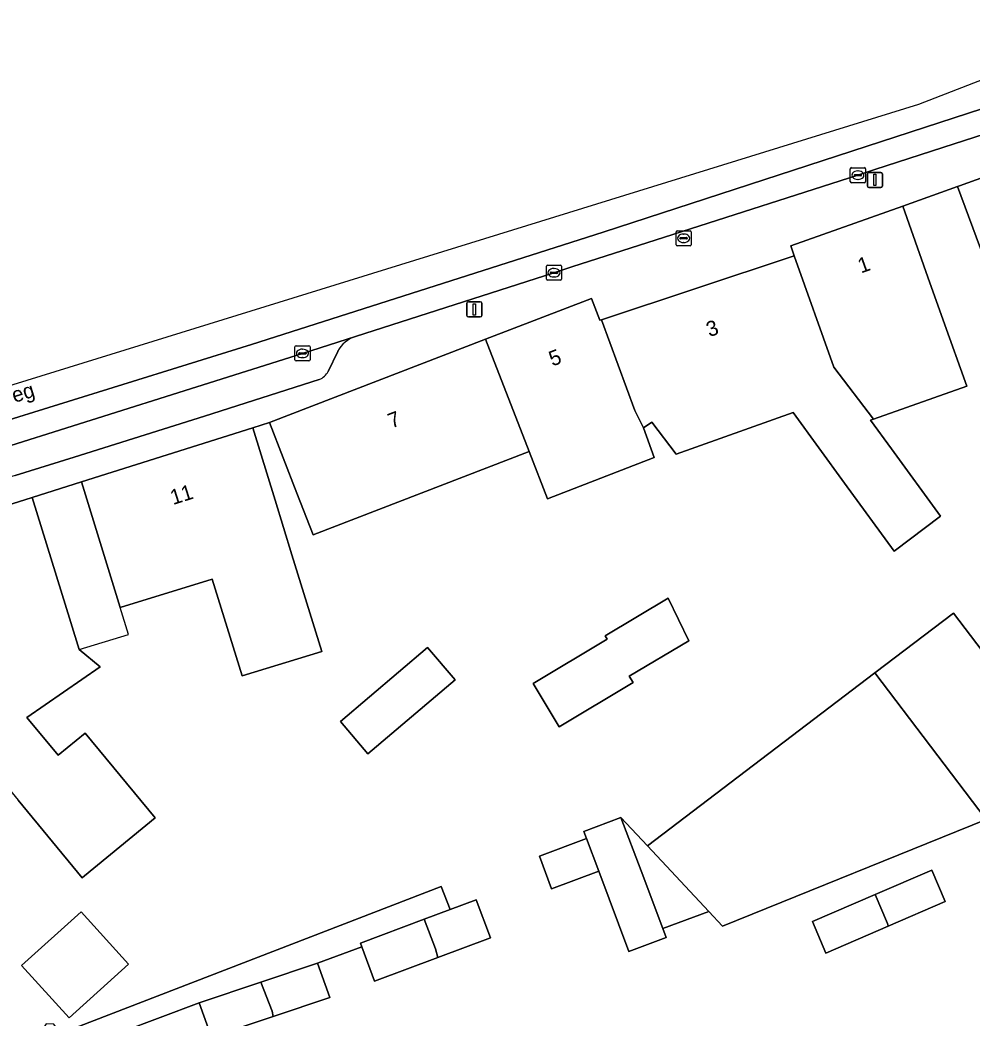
# Model space of a CAD drawing. Extents: x 159053 to 160042, y 380449 to 381423.
# Drawn here: x 159611.3 to 159674.3, y 381293.8 to 381359.9 of the extents above; entities that cross this region are included whole.
import ezdxf

# ---------------------------------------------------------------- set-up
doc = ezdxf.new("R2010")
doc.units = 0
for name, color, linetype in [('IMGEO_Brandkraan', 7, 'Continuous'), ('IMGEO_Erf', 7, 'Continuous'), ('IMGEO_Kolk', 7, 'Continuous'), ('IMGEO_Lichtmast', 7, 'Continuous'), ('IMGEO_Openbare_ruimte_label', 7, 'Continuous'), ('IMGEO_Pand', 7, 'Continuous'), ('IMGEO_Pand_nummerreeks', 7, 'Continuous'), ('IMGEO_Pand_overbouw', 7, 'Continuous'), ('IMGEO_Parkeervlak_open', 7, 'Continuous'), ('IMGEO_Rijbaan_lokaal_gesloten', 7, 'Continuous'), ('IMGEO_Voetpad_open', 7, 'Continuous')]:
    doc.layers.add(name, color=color, linetype=linetype)

msp = doc.modelspace()

# ---------------------------------------------------------------- linework, layer by layer
at = {"layer": 'IMGEO_Brandkraan'}
for p, q in [((159654.722, 381345.019), (159654.722, 381345.871)), ((159654.797, 381345.945), (159655.649, 381345.945)), ((159654.981, 381345.439), (159654.981, 381345.451)), ((159655.419, 381345.402), (159655.021, 381345.402)), ((159655.024, 381345.488), (159655.422, 381345.488)), ((159655.21, 381345.725), (159655.235, 381345.725)), ((159655.465, 381345.451), (159655.465, 381345.439)), ((159655.723, 381345.871), (159655.723, 381345.019)), ((159655.649, 381344.945), (159654.797, 381344.945)), ((159655.233, 381345.165), (159655.208, 381345.165))]:
    msp.add_line(p, q, dxfattribs=at)
for points in [[(159654.722, 381345.019), (159654.722, 381345.871)], [(159654.797, 381345.945), (159655.649, 381345.945)], [(159655.723, 381345.871), (159655.723, 381345.019)], [(159655.649, 381344.945), (159654.797, 381344.945)]]:
    msp.add_lwpolyline(points, dxfattribs=at)
for centre, radius, start, end in [((159654.799, 381345.869), 0.0765, 91.55205, 178.44795), ((159654.799, 381345.869), 0.0765, 91.55205, 178.44795), ((159655.021, 381345.448), 0.0403, 85.87752, 175.75265), ((159655.018, 381345.438), 0.0366, 178.93798, 274.71019), ((159655.422, 381345.445), 0.043, 264.86636, 352.45326), ((159655.426, 381345.45), 0.0386, 1.73085, 96.63898), ((159655.647, 381345.869), 0.0765, 1.55205, 88.44795), ((159655.647, 381345.869), 0.0765, 1.55205, 88.44795), ((159654.799, 381345.021), 0.0765, 181.55205, 268.44795), ((159654.799, 381345.021), 0.0765, 181.55205, 268.44795), ((159655.647, 381345.021), 0.0765, 271.55205, 358.44795), ((159655.647, 381345.021), 0.0765, 271.55205, 358.44795)]:
    msp.add_arc(centre, radius, start, end, dxfattribs=at)
for centre, major_axis, ratio, start_param, end_param in [((159655.209, 381345.445), (-0.387, 0.002), 0.722429, 4.712389, 7.853982), ((159655.234, 381345.445), (-0.39, 0.002), 0.717154, 1.570796, 4.712389)]:
    msp.add_ellipse(centre, major_axis=major_axis, ratio=ratio, start_param=start_param, end_param=end_param, dxfattribs=at)
at = {"layer": 'IMGEO_Erf'}
for points in [[(159675.073, 381344.179), (159673.34, 381348.869), (159669.711, 381347.575), (159671.385, 381342.864), (159672.395, 381340.023), (159673.944, 381335.665), (159667.785, 381333.477), (159667.593, 381333.409), (159668.972, 381331.514), (159672.218, 381327.055), (159669.14, 381324.731), (159665.854, 381329.244), (159662.461, 381333.905), (159654.727, 381331.156), (159653.126, 381333.282), (159652.57, 381332.908), (159653.271, 381330.941), (159646.216, 381328.201), (159644.996, 381331.342), (159630.72, 381325.811), (159629.645, 381328.588), (159627.838, 381333.25), (159626.721, 381332.894), (159628.195, 381328.117), (159629.311, 381324.5), (159631.283, 381318.11), (159626.009, 381316.492), (159624.037, 381322.883), (159617.951, 381321.001), (159615.385, 381329.317), (159612.131, 381328.291), (159614.685, 381320.012), (159615.233, 381318.234), (159616.629, 381317.077), (159611.785, 381313.732), (159613.844, 381311.229), (159615.637, 381312.704), (159620.255, 381307.091), (159615.59, 381303.253), (159615.438, 381303.128), (159611.211, 381308.257)], [(159639.187, 381302.555), (159639.78, 381301.021), (159641.494, 381301.665), (159642.438, 381299.152), (159638.961, 381297.847), (159634.783, 381296.278), (159633.927, 381298.559), (159631.013, 381297.466), (159631.824, 381295.195), (159628.064, 381293.942), (159623.993, 381292.585), (159623.182, 381294.856), (159612.853, 381290.974)], [(159614.013, 381292.829), (159639.187, 381302.555)]]:
    msp.add_lwpolyline(points, dxfattribs=at)
for points in [[(159646.984, 381313.116), (159645.271, 381315.977), (159650.167, 381318.908), (159650.034, 381319.129), (159654.209, 381321.628), (159655.556, 381318.813), (159651.63, 381316.463), (159651.88, 381316.046)], [(159649.604, 381303.564), (159646.492, 381302.393), (159645.678, 381304.555), (159648.79, 381305.727), (159648.613, 381306.196), (159651.07, 381307.12), (159652.836, 381305.229), (159667.865, 381316.682), (159673.065, 381320.636), (159677.277, 381315.096), (159680.168, 381317.294), (159684.996, 381310.944), (159675.242, 381306.98), (159657.79, 381299.925), (159656.879, 381300.901), (159653.842, 381299.757), (159654.062, 381299.172), (159652.124, 381298.443), (159651.605, 381298.248)], [(159632.526, 381313.471), (159638.289, 381318.366), (159640.102, 381316.232), (159634.339, 381311.337)], [(159671.629, 381303.623), (159672.524, 381301.548), (159668.756, 381299.923), (159664.634, 381298.146), (159663.74, 381300.221), (159667.899, 381302.015)], [(159614.566, 381293.853), (159611.433, 381297.318), (159615.374, 381300.881), (159618.507, 381297.417)]]:
    msp.add_lwpolyline(points, close=True, dxfattribs=at)
at = {"layer": 'IMGEO_Kolk'}
for p, q in [((159666.248, 381349.192), (159666.248, 381350.044)), ((159666.323, 381350.118), (159667.175, 381350.118)), ((159667.249, 381350.044), (159667.249, 381349.192)), ((159666.507, 381349.612), (159666.507, 381349.624)), ((159666.945, 381349.575), (159666.547, 381349.575)), ((159666.55, 381349.661), (159666.948, 381349.661)), ((159666.736, 381349.898), (159666.761, 381349.898)), ((159666.991, 381349.624), (159666.991, 381349.612)), ((159667.175, 381349.118), (159666.323, 381349.118)), ((159666.759, 381349.338), (159666.734, 381349.338)), ((159646.149, 381342.738), (159646.149, 381343.59)), ((159646.224, 381343.664), (159647.076, 381343.664)), ((159646.637, 381343.444), (159646.662, 381343.444)), ((159647.15, 381343.59), (159647.15, 381342.738)), ((159646.408, 381343.158), (159646.408, 381343.17)), ((159646.846, 381343.121), (159646.448, 381343.121)), ((159646.451, 381343.207), (159646.849, 381343.207)), ((159646.66, 381342.884), (159646.635, 381342.884)), ((159646.892, 381343.17), (159646.892, 381343.158)), ((159647.076, 381342.664), (159646.224, 381342.664)), ((159629.508, 381337.4), (159629.508, 381338.252)), ((159629.583, 381338.326), (159630.435, 381338.326)), ((159630.509, 381338.252), (159630.509, 381337.4)), ((159629.767, 381337.82), (159629.767, 381337.832)), ((159630.205, 381337.783), (159629.807, 381337.783)), ((159629.81, 381337.869), (159630.208, 381337.869)), ((159630.019, 381337.546), (159629.994, 381337.546)), ((159629.996, 381338.106), (159630.021, 381338.106)), ((159630.251, 381337.832), (159630.251, 381337.82)), ((159630.435, 381337.326), (159629.583, 381337.326))]:
    msp.add_line(p, q, dxfattribs=at)
for points in [[(159666.248, 381349.192), (159666.248, 381350.044)], [(159666.323, 381350.118), (159667.175, 381350.118)], [(159667.249, 381350.044), (159667.249, 381349.192)], [(159667.175, 381349.118), (159666.323, 381349.118)], [(159646.149, 381342.738), (159646.149, 381343.59)], [(159646.224, 381343.664), (159647.076, 381343.664)], [(159647.15, 381343.59), (159647.15, 381342.738)], [(159647.076, 381342.664), (159646.224, 381342.664)], [(159629.508, 381337.4), (159629.508, 381338.252)], [(159629.583, 381338.326), (159630.435, 381338.326)], [(159630.509, 381338.252), (159630.509, 381337.4)], [(159630.435, 381337.326), (159629.583, 381337.326)]]:
    msp.add_lwpolyline(points, dxfattribs=at)
for centre, radius, start, end in [((159666.325, 381350.042), 0.0765, 91.55205, 178.44795), ((159666.325, 381350.042), 0.0765, 91.55205, 178.44795), ((159667.173, 381350.042), 0.0765, 1.55205, 88.44795), ((159667.173, 381350.042), 0.0765, 1.55205, 88.44795), ((159666.547, 381349.621), 0.0403, 85.87752, 175.75265), ((159666.544, 381349.611), 0.0366, 178.93798, 274.71019), ((159666.948, 381349.618), 0.043, 264.86636, 352.45326), ((159666.952, 381349.623), 0.0386, 1.73085, 96.63898), ((159666.325, 381349.194), 0.0765, 181.55205, 268.44795), ((159666.325, 381349.194), 0.0765, 181.55205, 268.44795), ((159667.173, 381349.194), 0.0765, 271.55205, 358.44795), ((159667.173, 381349.194), 0.0765, 271.55205, 358.44795), ((159646.226, 381343.588), 0.0765, 91.55205, 178.44795), ((159646.226, 381343.588), 0.0765, 91.55205, 178.44795), ((159647.074, 381343.588), 0.0765, 1.55205, 88.44795), ((159647.074, 381343.588), 0.0765, 1.55205, 88.44795), ((159646.448, 381343.167), 0.0403, 85.87752, 175.75265), ((159646.445, 381343.157), 0.0366, 178.93798, 274.71019), ((159646.849, 381343.164), 0.043, 264.86636, 352.45326), ((159646.853, 381343.169), 0.0386, 1.73085, 96.63898), ((159646.226, 381342.74), 0.0765, 181.55205, 268.44795), ((159646.226, 381342.74), 0.0765, 181.55205, 268.44795), ((159647.074, 381342.74), 0.0765, 271.55205, 358.44795), ((159647.074, 381342.74), 0.0765, 271.55205, 358.44795), ((159629.585, 381338.25), 0.0765, 91.55205, 178.44795), ((159629.585, 381338.25), 0.0765, 91.55205, 178.44795), ((159630.433, 381338.25), 0.0765, 1.55205, 88.44795), ((159630.433, 381338.25), 0.0765, 1.55205, 88.44795), ((159629.807, 381337.829), 0.0403, 85.87752, 175.75265), ((159629.804, 381337.819), 0.0366, 178.93798, 274.71019), ((159630.208, 381337.826), 0.043, 264.86636, 352.45326), ((159630.212, 381337.831), 0.0386, 1.73085, 96.63898), ((159629.585, 381337.402), 0.0765, 181.55205, 268.44795), ((159629.585, 381337.402), 0.0765, 181.55205, 268.44795), ((159630.433, 381337.402), 0.0765, 271.55205, 358.44795), ((159630.433, 381337.402), 0.0765, 271.55205, 358.44795)]:
    msp.add_arc(centre, radius, start, end, dxfattribs=at)
for centre, major_axis, ratio, start_param, end_param in [((159666.735, 381349.618), (-0.387, 0.002), 0.722429, 4.712389, 7.853982), ((159666.76, 381349.618), (-0.39, 0.002), 0.717154, 1.570796, 4.712389), ((159646.636, 381343.164), (-0.387, 0.002), 0.722429, 4.712389, 7.853982), ((159646.661, 381343.164), (-0.39, 0.002), 0.717154, 1.570796, 4.712389), ((159629.995, 381337.826), (-0.387, 0.002), 0.722429, 4.712389, 7.853982), ((159630.02, 381337.826), (-0.39, 0.002), 0.717154, 1.570796, 4.712389)]:
    msp.add_ellipse(centre, major_axis=major_axis, ratio=ratio, start_param=start_param, end_param=end_param, dxfattribs=at)
at = {"layer": 'IMGEO_Lichtmast'}
for p, q in [((159667.376, 381348.903), (159667.376, 381349.703)), ((159667.376, 381349.703), (159667.376, 381348.903)), ((159667.476, 381349.803), (159668.266, 381349.803)), ((159668.266, 381349.803), (159667.476, 381349.803)), ((159668.366, 381349.703), (159668.366, 381348.903)), ((159668.366, 381348.903), (159668.366, 381349.703)), ((159668.266, 381348.803), (159667.476, 381348.803)), ((159667.476, 381348.803), (159668.266, 381348.803)), ((159640.883, 381340.341), (159640.883, 381341.141)), ((159640.883, 381341.141), (159640.883, 381340.341)), ((159640.983, 381341.241), (159641.773, 381341.241)), ((159641.773, 381341.241), (159640.983, 381341.241)), ((159641.873, 381341.141), (159641.873, 381340.341)), ((159641.873, 381340.341), (159641.873, 381341.141)), ((159641.773, 381340.241), (159640.983, 381340.241)), ((159640.983, 381340.241), (159641.773, 381340.241))]:
    msp.add_line(p, q, dxfattribs=at)
for points in [[(159667.796, 381349.678), (159667.946, 381349.678), (159667.946, 381348.928), (159667.796, 381348.928), (159667.796, 381349.678)], [(159641.303, 381341.116), (159641.453, 381341.116), (159641.453, 381340.366), (159641.303, 381340.366), (159641.303, 381341.116)]]:
    msp.add_lwpolyline(points, dxfattribs=at)
for centre, start, end in [((159667.476, 381349.703), 90, 180), ((159667.476, 381349.703), 90, 180), ((159668.266, 381349.703), 0, 90), ((159668.266, 381349.703), 360, 90), ((159667.476, 381348.903), 180, 270), ((159667.476, 381348.903), 180, 270), ((159668.266, 381348.903), 270, 0), ((159668.266, 381348.903), 270, 0), ((159640.983, 381341.141), 90, 180), ((159640.983, 381341.141), 90, 180), ((159641.773, 381341.141), 0, 90), ((159641.773, 381341.141), 360, 90), ((159640.983, 381340.341), 180, 270), ((159640.983, 381340.341), 180, 270), ((159641.773, 381340.341), 270, 0), ((159641.773, 381340.341), 270, 0)]:
    msp.add_arc(centre, 0.1, start, end, dxfattribs=at)
at = {"layer": 'IMGEO_Pand'}
for points in [[(159680.024, 381351.276), (159673.478, 381348.919), (159673.34, 381348.869), (159675.073, 381344.179), (159676.149, 381341.265), (159680.46, 381337.688), (159682.453, 381336.034), (159684.67, 381338.706), (159681.48, 381341.352), (159680.868, 381340.615), (159678.872, 381342.271), (159682.812, 381343.727)], [(159671.385, 381342.864), (159669.711, 381347.575), (159662.305, 381344.94), (159662.54, 381344.279), (159665.164, 381336.914), (159667.785, 381333.477), (159673.944, 381335.665), (159672.395, 381340.023)], [(159665.164, 381336.914), (159662.54, 381344.279), (159662.407, 381344.235), (159649.793, 381340.059), (159651.995, 381334.054), (159652.57, 381332.908), (159653.126, 381333.282), (159654.727, 381331.156), (159662.461, 381333.905), (159665.854, 381329.244), (159669.14, 381324.731), (159672.218, 381327.055), (159668.972, 381331.514), (159667.593, 381333.409), (159667.785, 381333.477)], [(159649.793, 381340.059), (159649.689, 381340.025), (159649.123, 381341.466), (159642.115, 381338.761), (159644.996, 381331.342), (159646.216, 381328.201), (159653.271, 381330.941), (159652.57, 381332.908), (159651.995, 381334.054)], [(159644.996, 381331.342), (159642.115, 381338.761), (159627.838, 381333.25), (159629.645, 381328.588), (159630.72, 381325.811)], [(159629.311, 381324.5), (159628.195, 381328.117), (159626.721, 381332.894), (159615.385, 381329.317), (159617.951, 381321.001), (159624.037, 381322.883), (159626.009, 381316.492), (159631.283, 381318.11)], [(159616.629, 381317.077), (159615.233, 381318.234), (159614.685, 381320.012), (159612.131, 381328.291), (159606.958, 381326.659), (159598.276, 381323.919), (159603.028, 381318.186), (159607.883, 381312.296), (159611.211, 381308.257), (159615.438, 381303.128), (159615.59, 381303.253), (159620.255, 381307.091), (159615.637, 381312.704), (159613.844, 381311.229), (159611.785, 381313.732)], [(159651.88, 381316.046), (159651.63, 381316.463), (159655.556, 381318.813), (159654.209, 381321.628), (159650.034, 381319.129), (159650.167, 381318.908), (159645.271, 381315.977), (159646.984, 381313.116)], [(159667.865, 381316.682), (159675.242, 381306.98), (159684.996, 381310.944), (159680.168, 381317.294), (159677.277, 381315.096), (159673.065, 381320.636)], [(159632.526, 381313.471), (159634.339, 381311.337), (159640.102, 381316.232), (159638.289, 381318.366)], [(159667.865, 381316.682), (159652.836, 381305.229), (159656.879, 381300.901), (159657.79, 381299.925), (159675.242, 381306.98)], [(159652.403, 381303.578), (159651.07, 381307.12), (159648.613, 381306.196), (159648.79, 381305.727), (159649.604, 381303.564), (159651.605, 381298.248), (159652.124, 381298.443), (159654.062, 381299.172), (159653.842, 381299.757)], [(159651.07, 381307.12), (159652.403, 381303.578), (159653.842, 381299.757), (159656.879, 381300.901), (159652.836, 381305.229)], [(159648.79, 381305.727), (159645.678, 381304.555), (159646.492, 381302.393), (159649.604, 381303.564)], [(159667.899, 381302.015), (159668.709, 381300.107), (159668.756, 381299.923), (159672.524, 381301.548), (159671.629, 381303.623)], [(159667.899, 381302.015), (159663.74, 381300.221), (159664.634, 381298.146), (159668.756, 381299.923), (159668.709, 381300.107)], [(159641.494, 381301.665), (159639.78, 381301.021), (159638.065, 381300.377), (159638.812, 381298.422), (159638.961, 381297.847), (159642.438, 381299.152)], [(159614.566, 381293.853), (159618.507, 381297.417), (159615.374, 381300.881), (159611.433, 381297.318)], [(159638.812, 381298.422), (159638.065, 381300.377), (159633.84, 381298.791), (159633.927, 381298.559), (159634.783, 381296.278), (159638.961, 381297.847)], [(159628.064, 381293.942), (159631.824, 381295.195), (159631.013, 381297.466), (159627.265, 381296.217), (159628.003, 381294.289)], [(159628.064, 381293.942), (159628.003, 381294.289), (159627.265, 381296.217), (159623.182, 381294.856), (159623.993, 381292.585)]]:
    msp.add_lwpolyline(points, close=True, dxfattribs=at)
at = {"layer": 'IMGEO_Pand_overbouw'}
msp.add_lwpolyline([(159615.385, 381329.317), (159612.131, 381328.291), (159614.685, 381320.012), (159615.233, 381318.234), (159618.496, 381319.235), (159617.951, 381321.001)], close=True, dxfattribs=at)
at = {"layer": 'IMGEO_Parkeervlak_open'}
for points in [[(159633.506, 381338.945), (159630.005, 381337.827), (159609.028, 381331.21)], [(159631.704, 381336.639), (159632.337, 381337.955)], [(159611.01, 381329.738), (159614.897, 381330.949), (159623.52, 381333.664), (159631.123, 381336.106)]]:
    msp.add_lwpolyline(points, dxfattribs=at)
for centre, radius, start, end in [((159634.13, 381337.023), 2.021, 107.98889, 152.53214), ((159630.758, 381337.087), 1.046, 290.39396, 334.67158)]:
    msp.add_arc(centre, radius, start, end, dxfattribs=at)
at = {"layer": 'IMGEO_Rijbaan_lokaal_gesloten'}
msp.add_lwpolyline([(159485.73, 381310.724), (159485.73, 381310.724), (159486.249, 381307.229), (159498.232, 381309.125), (159519.334, 381312.605), (159537.334, 381315.754), (159551.245, 381318.435), (159564.404, 381321.209), (159579.772, 381324.783), (159593.307, 381328.356), (159605.338, 381331.789), (159626.628, 381338.418), (159649.891, 381345.846), (159673.107, 381353.416), (159685.932, 381357.579), (159685.204, 381359.893), (159670.766, 381354.293), (159597.865, 381331.733), (159554.111, 381320.745)], close=True, dxfattribs=at)
for points in [[(159646.645, 381343.165), (159647.835, 381343.553), (159654.516, 381345.704), (159666.744, 381349.619), (159667.868, 381349.99), (159673.12, 381351.701), (159683.849, 381355.162), (159686.437, 381355.972), (159685.932, 381357.579), (159673.107, 381353.416), (159649.891, 381345.846), (159626.628, 381338.418), (159605.338, 381331.789), (159593.307, 381328.356), (159579.772, 381324.783), (159564.404, 381321.209), (159551.245, 381318.435)], [(159609.028, 381331.21), (159630.005, 381337.827), (159633.506, 381338.945), (159646.645, 381343.165)]]:
    msp.add_lwpolyline(points, dxfattribs=at)
at = {"layer": 'IMGEO_Voetpad_open'}
for points in [[(159683.849, 381355.162), (159673.12, 381351.701), (159667.868, 381349.99), (159666.744, 381349.619), (159654.516, 381345.704), (159647.835, 381343.553), (159646.645, 381343.165), (159633.506, 381338.945)], [(159662.407, 381344.235), (159662.54, 381344.279), (159662.305, 381344.94), (159669.711, 381347.575), (159673.34, 381348.869), (159673.478, 381348.919), (159680.024, 381351.276)], [(159566.613, 381313.989), (159569.482, 381314.953), (159577.41, 381317.574), (159585.778, 381320.34), (159587.241, 381320.572), (159592.718, 381322.313), (159598.171, 381324.046), (159598.276, 381323.919), (159606.958, 381326.659), (159612.131, 381328.291), (159615.385, 381329.317), (159626.721, 381332.894), (159627.838, 381333.25), (159642.115, 381338.761), (159649.123, 381341.466), (159649.689, 381340.025), (159649.793, 381340.059), (159662.407, 381344.235)], [(159632.337, 381337.955), (159631.704, 381336.639)], [(159631.123, 381336.106), (159623.52, 381333.664), (159614.897, 381330.949), (159611.01, 381329.738), (159601.428, 381326.867), (159588.668, 381323.369)], [(159631.013, 381297.466), (159633.927, 381298.559), (159633.84, 381298.791), (159638.065, 381300.377), (159639.78, 381301.021), (159639.187, 381302.555), (159614.013, 381292.829), (159613.555, 381293.442), (159613.057, 381293.464), (159612.65, 381292.854), (159611.646, 381291.675)], [(159606.066, 381292.841), (159605.492, 381293.805), (159594.243, 381290.076), (159585.783, 381287.272), (159584.852, 381289.503), (159580.986, 381287.89), (159582.388, 381284.596), (159586.256, 381285.879), (159591.003, 381287.453), (159595.72, 381289.016), (159602.726, 381291.091), (159604.98, 381291.839), (159607.935, 381289.125), (159612.853, 381290.974), (159623.182, 381294.856), (159627.265, 381296.217), (159631.013, 381297.466)]]:
    msp.add_lwpolyline(points, dxfattribs=at)
for centre, radius, start, end in [((159634.13, 381337.023), 2.021, 107.98889, 152.53214), ((159630.758, 381337.087), 1.046, 290.39396, 334.67158)]:
    msp.add_arc(centre, radius, start, end, dxfattribs=at)

# ---------------------------------------------------------------- texts
at = {"layer": 'IMGEO_Openbare_ruimte_label'}
msp.add_text('Blaarthemseweg', height=1, rotation=17.16595, dxfattribs=at).set_placement((159602.861, 381332.046))
at = {"layer": 'IMGEO_Pand_nummerreeks'}
for s, rotation, p in [('1', 19.5837, (159666.956, 381343.113)), ('3', 18.82166, (159656.919, 381338.899)), ('5', 21.10656, (159646.543, 381336.954)), ('7', 21.10656, (159635.901, 381332.846)), ('11', 17.50959, (159621.447, 381327.79))]:
    msp.add_text(s, height=1, rotation=rotation, dxfattribs=at).set_placement(p)

doc.saveas('drawing.dxf')
